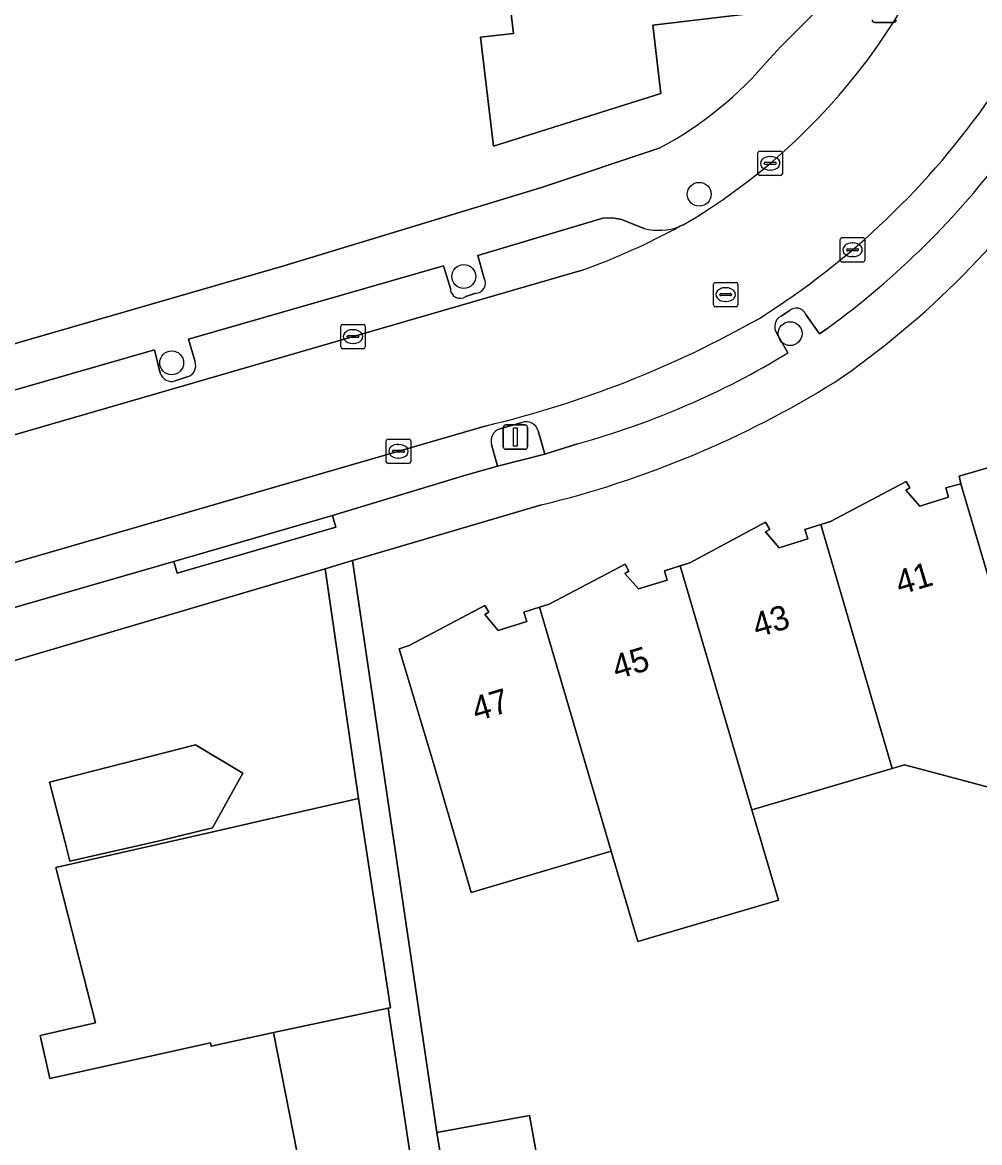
# Model space of a CAD drawing. Extents: x 162073 to 163043, y 381818 to 382561.
# Drawn here: x 162260.66 to 162299.86, y 382146.68 to 382192.54 of the extents above; entities that cross this region are included whole.
import ezdxf

# ---------------------------------------------------------------- set-up
doc = ezdxf.new("R2010")
doc.units = 0
for name, color, linetype in [('IMGEO_Boom', 7, 'Continuous'), ('IMGEO_Erf', 7, 'Continuous'), ('IMGEO_Kolk', 7, 'Continuous'), ('IMGEO_Lichtmast', 7, 'Continuous'), ('IMGEO_Muur', 7, 'Continuous'), ('IMGEO_Pand', 7, 'Continuous'), ('IMGEO_Pand_nummerreeks', 7, 'Continuous'), ('IMGEO_Parkeervlak_open', 7, 'Continuous'), ('IMGEO_Rijbaan_lokaal_open', 7, 'Continuous'), ('IMGEO_Rioolput', 7, 'Continuous'), ('IMGEO_Voetpad_open', 7, 'Continuous')]:
    doc.layers.add(name, color=color, linetype=linetype)

msp = doc.modelspace()

# ---------------------------------------------------------------- linework, layer by layer
at = {"layer": 'IMGEO_Boom'}
for centre in [(162288.382, 382185.504), (162278.738, 382182.14), (162292.101, 382179.799), (162266.777, 382178.604)]:
    msp.add_circle(centre, 0.489, dxfattribs=at)
at = {"layer": 'IMGEO_Erf'}
for points in [[(162291.442, 382193.014), (162286.476, 382192.432), (162286.804, 382189.631), (162279.951, 382187.472), (162279.419, 382191.93), (162280.769, 382192.091), (162280.076, 382197.9)], [(162236.032, 382194.331), (162236.077, 382190.974), (162235.425, 382190.965), (162235.42, 382191.337), (162233.119, 382191.306), (162228.119, 382191.239), (162228.035, 382190.302), (162233.035, 382190.28), (162236.166, 382190.266), (162236.138, 382183.747), (162238.173, 382183.738), (162238.169, 382182.952), (162238.166, 382182.285), (162236.176, 382182.293), (162236.133, 382172.488), (162236.539, 382172.497), (162271.369, 382182.576), (162281.921, 382185.786), (162286.744, 382187.39)], [(162291.27, 382191.067), (162291.729, 382191.555), (162294.216, 382194.067)], [(162300.322, 382161.206), (162296.788, 382162.148), (162296.287, 382162.001), (162290.541, 382160.309), (162291.63, 382156.611), (162285.86, 382154.913), (162284.775, 382158.612), (162279.048, 382156.926), (162277.528, 382162.112), (162276.096, 382166.89), (162276.505, 382167.027), (162279.604, 382168.673), (162279.768, 382168.397), (162279.597, 382168.295), (162280.146, 382167.652), (162281.32, 382168.016), (162281.201, 382168.398), (162281.844, 382168.597), (162282.237, 382168.719), (162285.347, 382170.359), (162285.503, 382170.08), (162285.332, 382169.978), (162285.9, 382169.346), (162287.074, 382169.71), (162286.955, 382170.092), (162287.601, 382170.292), (162288.002, 382170.416), (162291.088, 382172.086), (162291.269, 382171.78), (162291.098, 382171.678), (162291.648, 382171.03), (162292.822, 382171.394), (162292.703, 382171.776), (162293.367, 382171.987), (162293.762, 382172.113), (162296.858, 382173.745), (162297.012, 382173.489), (162296.841, 382173.387), (162297.418, 382172.742), (162298.592, 382173.106), (162298.473, 382173.488), (162299.095, 382173.651), (162299.027, 382173.957), (162305.132, 382175.749)], [(162281.921, 382172.79), (162274.181, 382170.505), (162277.634, 382147.099), (162281.436, 382147.787), (162281.87, 382145.389), (162278.034, 382144.695), (162278.256, 382143.362), (162286.673, 382145.169), (162286.151, 382133.858), (162285.743, 382120.214), (162270.814, 382116.639), (162273.811, 382109.919), (162274.855, 382110.397), (162277.07, 382111.511), (162278.212, 382112.054), (162280.011, 382110.569), (162306.275, 382142.38), (162304.387, 382143.929), (162306.947, 382147.046), (162309.46, 382150.106)], [(162272.715, 382142.172), (162270.951, 382151.182), (162268.394, 382150.634), (162268.361, 382150.771), (162261.788, 382149.305), (162261.386, 382151.067), (162263.662, 382151.586), (162262.038, 382157.942), (162268.649, 382159.45), (162270.606, 382159.896), (162274.421, 382160.767), (162273.065, 382170.176), (162227.958, 382156.861), (162234.089, 382156.644), (162234.167, 382158.091), (162236.544, 382158.033), (162236.584, 382158.348), (162240.576, 382158.168), (162240.399, 382153.172), (162240.258, 382149.21), (162238.919, 382149.247), (162238.909, 382148.867), (162238.815, 382145.272)]]:
    msp.add_lwpolyline(points, dxfattribs=at)
msp.add_lwpolyline([(162262.607, 382158.203), (162262.398, 382159.019), (162261.779, 382161.441), (162267.756, 382162.969), (162269.692, 382161.809), (162268.445, 382159.569), (162266.33, 382159.054)], close=True, dxfattribs=at)
for centre, radius, start, end in [((162279.586, 382200.825), 15.223, 298.049, 320.1329), ((162273.89, 382207.219), 35.585, 304.2832, 326.3417), ((162272.245, 382212.788), 41.152, 283.5999, 301.807)]:
    msp.add_arc(centre, radius, start, end, dxfattribs=at)
at = {"layer": 'IMGEO_Kolk'}
for p, q in [((162290.786, 382186.346), (162290.786, 382187.198)), ((162290.861, 382187.272), (162291.713, 382187.272)), ((162291.787, 382187.198), (162291.787, 382186.346)), ((162291.045, 382186.766), (162291.045, 382186.778)), ((162291.483, 382186.729), (162291.085, 382186.729)), ((162291.088, 382186.815), (162291.486, 382186.815)), ((162291.274, 382187.052), (162291.299, 382187.052)), ((162291.529, 382186.778), (162291.529, 382186.766)), ((162291.713, 382186.272), (162290.861, 382186.272)), ((162291.297, 382186.492), (162291.272, 382186.492)), ((162294.158, 382182.804), (162294.158, 382183.656)), ((162294.233, 382183.73), (162295.085, 382183.73)), ((162294.646, 382183.51), (162294.671, 382183.51)), ((162295.159, 382183.656), (162295.159, 382182.804)), ((162294.417, 382183.224), (162294.417, 382183.236)), ((162294.855, 382183.187), (162294.457, 382183.187)), ((162294.46, 382183.273), (162294.858, 382183.273)), ((162294.669, 382182.95), (162294.644, 382182.95)), ((162294.901, 382183.236), (162294.901, 382183.224)), ((162295.085, 382182.73), (162294.233, 382182.73)), ((162273.704, 382179.253), (162273.704, 382180.105)), ((162273.779, 382180.179), (162274.631, 382180.179)), ((162274.192, 382179.959), (162274.217, 382179.959)), ((162274.705, 382180.105), (162274.705, 382179.253)), ((162273.963, 382179.673), (162273.963, 382179.685)), ((162274.401, 382179.636), (162274.003, 382179.636)), ((162274.006, 382179.722), (162274.404, 382179.722)), ((162274.215, 382179.399), (162274.19, 382179.399)), ((162274.447, 382179.685), (162274.447, 382179.673)), ((162274.631, 382179.179), (162273.779, 382179.179)), ((162275.565, 382174.557), (162275.565, 382175.409)), ((162275.64, 382175.483), (162276.492, 382175.483)), ((162276.053, 382175.263), (162276.078, 382175.263)), ((162276.566, 382175.409), (162276.566, 382174.557)), ((162275.824, 382174.977), (162275.824, 382174.989)), ((162276.262, 382174.94), (162275.864, 382174.94)), ((162275.867, 382175.026), (162276.265, 382175.026)), ((162276.076, 382174.703), (162276.051, 382174.703)), ((162276.308, 382174.989), (162276.308, 382174.977)), ((162276.492, 382174.483), (162275.64, 382174.483))]:
    msp.add_line(p, q, dxfattribs=at)
for points in [[(162290.786, 382186.346), (162290.786, 382187.198)], [(162290.861, 382187.272), (162291.713, 382187.272)], [(162291.787, 382187.198), (162291.787, 382186.346)], [(162291.713, 382186.272), (162290.861, 382186.272)], [(162294.158, 382182.804), (162294.158, 382183.656)], [(162294.233, 382183.73), (162295.085, 382183.73)], [(162295.159, 382183.656), (162295.159, 382182.804)], [(162295.085, 382182.73), (162294.233, 382182.73)], [(162273.704, 382179.253), (162273.704, 382180.105)], [(162273.779, 382180.179), (162274.631, 382180.179)], [(162274.705, 382180.105), (162274.705, 382179.253)], [(162274.631, 382179.179), (162273.779, 382179.179)], [(162275.565, 382174.557), (162275.565, 382175.409)], [(162275.64, 382175.483), (162276.492, 382175.483)], [(162276.566, 382175.409), (162276.566, 382174.557)], [(162276.492, 382174.483), (162275.64, 382174.483)]]:
    msp.add_lwpolyline(points, dxfattribs=at)
for centre, radius, start, end in [((162290.863, 382187.196), 0.0765, 91.552, 178.448), ((162290.863, 382187.196), 0.0765, 91.552, 178.448), ((162291.711, 382187.196), 0.0765, 1.552, 88.448), ((162291.711, 382187.196), 0.0765, 1.552, 88.448), ((162291.085, 382186.775), 0.0403, 85.8775, 175.7526), ((162291.082, 382186.765), 0.0366, 178.938, 274.7102), ((162291.486, 382186.772), 0.043, 264.8664, 352.4533), ((162291.49, 382186.777), 0.0386, 1.7309, 96.639), ((162290.863, 382186.348), 0.0765, 181.552, 268.448), ((162290.863, 382186.348), 0.0765, 181.552, 268.448), ((162291.711, 382186.348), 0.0765, 271.552, 358.448), ((162291.711, 382186.348), 0.0765, 271.552, 358.448), ((162294.235, 382183.654), 0.0765, 91.552, 178.448), ((162294.235, 382183.654), 0.0765, 91.552, 178.448), ((162295.083, 382183.654), 0.0765, 1.552, 88.448), ((162295.083, 382183.654), 0.0765, 1.552, 88.448), ((162294.457, 382183.233), 0.0403, 85.8775, 175.7526), ((162294.454, 382183.223), 0.0366, 178.938, 274.7102), ((162294.858, 382183.23), 0.043, 264.8664, 352.4533), ((162294.862, 382183.235), 0.0386, 1.7309, 96.639), ((162294.235, 382182.806), 0.0765, 181.552, 268.448), ((162294.235, 382182.806), 0.0765, 181.552, 268.448), ((162295.083, 382182.806), 0.0765, 271.552, 358.448), ((162295.083, 382182.806), 0.0765, 271.552, 358.448), ((162273.781, 382180.103), 0.0765, 91.552, 178.448), ((162273.781, 382180.103), 0.0765, 91.552, 178.448), ((162274.629, 382180.103), 0.0765, 1.552, 88.448), ((162274.629, 382180.103), 0.0765, 1.552, 88.448), ((162274.003, 382179.682), 0.0403, 85.8775, 175.7526), ((162274, 382179.672), 0.0366, 178.938, 274.7102), ((162274.404, 382179.679), 0.043, 264.8664, 352.4533), ((162274.408, 382179.684), 0.0386, 1.7309, 96.639), ((162273.781, 382179.255), 0.0765, 181.552, 268.448), ((162273.781, 382179.255), 0.0765, 181.552, 268.448), ((162274.629, 382179.255), 0.0765, 271.552, 358.448), ((162274.629, 382179.255), 0.0765, 271.552, 358.448), ((162275.642, 382175.407), 0.0765, 91.552, 178.448), ((162275.642, 382175.407), 0.0765, 91.552, 178.448), ((162276.49, 382175.407), 0.0765, 1.552, 88.448), ((162276.49, 382175.407), 0.0765, 1.552, 88.448), ((162275.864, 382174.986), 0.0403, 85.8775, 175.7526), ((162275.861, 382174.976), 0.0366, 178.938, 274.7102), ((162276.265, 382174.983), 0.043, 264.8664, 352.4533), ((162276.269, 382174.988), 0.0386, 1.7309, 96.639), ((162275.642, 382174.559), 0.0765, 181.552, 268.448), ((162275.642, 382174.559), 0.0765, 181.552, 268.448), ((162276.49, 382174.559), 0.0765, 271.552, 358.448), ((162276.49, 382174.559), 0.0765, 271.552, 358.448)]:
    msp.add_arc(centre, radius, start, end, dxfattribs=at)
for centre, major_axis, ratio, start_param, end_param in [((162291.273, 382186.772), (-0.387, 0.002), 0.722429, 4.712389, 7.853982), ((162291.298, 382186.772), (-0.39, 0.002), 0.717154, 1.570796, 4.712389), ((162294.645, 382183.23), (-0.387, 0.002), 0.722429, 4.712389, 7.853982), ((162294.67, 382183.23), (-0.39, 0.002), 0.717154, 1.570796, 4.712389), ((162274.191, 382179.679), (-0.387, 0.002), 0.722429, 4.712389, 7.853982), ((162274.216, 382179.679), (-0.39, 0.002), 0.717154, 1.570796, 4.712389), ((162276.052, 382174.983), (-0.387, 0.002), 0.722429, 4.712389, 7.853982), ((162276.077, 382174.983), (-0.39, 0.002), 0.717154, 1.570796, 4.712389)]:
    msp.add_ellipse(centre, major_axis=major_axis, ratio=ratio, start_param=start_param, end_param=end_param, dxfattribs=at)
at = {"layer": 'IMGEO_Lichtmast'}
for p, q in [((162296.348, 382192.54), (162295.558, 382192.54)), ((162295.558, 382192.54), (162296.348, 382192.54)), ((162280.357, 382175.163), (162280.357, 382175.963)), ((162280.357, 382175.963), (162280.357, 382175.163)), ((162280.457, 382176.063), (162281.247, 382176.063)), ((162281.247, 382176.063), (162280.457, 382176.063)), ((162281.347, 382175.963), (162281.347, 382175.163)), ((162281.347, 382175.163), (162281.347, 382175.963)), ((162281.247, 382175.063), (162280.457, 382175.063)), ((162280.457, 382175.063), (162281.247, 382175.063))]:
    msp.add_line(p, q, dxfattribs=at)
msp.add_lwpolyline([(162280.777, 382175.938), (162280.927, 382175.938), (162280.927, 382175.188), (162280.777, 382175.188), (162280.777, 382175.938)], dxfattribs=at)
for centre, start, end in [((162295.558, 382192.64), 180, 270), ((162295.558, 382192.64), 180, 270), ((162296.348, 382192.64), 270, 0), ((162296.348, 382192.64), 270, 0), ((162280.457, 382175.963), 90, 180), ((162280.457, 382175.963), 90, 180), ((162281.247, 382175.963), 0, 90), ((162281.247, 382175.963), 360, 90), ((162280.457, 382175.163), 180, 270), ((162280.457, 382175.163), 180, 270), ((162281.247, 382175.163), 270, 0), ((162281.247, 382175.163), 270, 0)]:
    msp.add_arc(centre, 0.1, start, end, dxfattribs=at)
at = {"layer": 'IMGEO_Muur'}
for points in [[(162291.27, 382191.067), (162291.729, 382191.555)], [(162281.921, 382185.786), (162286.744, 382187.39)]]:
    msp.add_lwpolyline(points, dxfattribs=at)
msp.add_arc((162279.586, 382200.825), 15.223, 298.049, 320.1329, dxfattribs=at)
at = {"layer": 'IMGEO_Pand'}
for points in [[(162280.076, 382197.9), (162280.769, 382192.091), (162279.419, 382191.93), (162279.951, 382187.472), (162286.804, 382189.631), (162286.476, 382192.432), (162291.442, 382193.014), (162290.698, 382199.159)], [(162299.095, 382173.651), (162298.473, 382173.488), (162298.592, 382173.106), (162297.418, 382172.742), (162296.841, 382173.387), (162297.012, 382173.489), (162296.858, 382173.745), (162293.762, 382172.113), (162293.367, 382171.987), (162296.287, 382162.001), (162296.788, 382162.148), (162300.322, 382161.206), (162301.293, 382157.907), (162303.552, 382158.572), (162302.917, 382160.719)], [(162290.541, 382160.309), (162296.287, 382162.001), (162293.367, 382171.987), (162292.703, 382171.776), (162292.822, 382171.394), (162291.648, 382171.03), (162291.098, 382171.678), (162291.269, 382171.78), (162291.088, 382172.086), (162288.002, 382170.416), (162287.601, 382170.292)], [(162284.775, 382158.612), (162285.86, 382154.913), (162291.63, 382156.611), (162290.541, 382160.309), (162287.601, 382170.292), (162286.955, 382170.092), (162287.074, 382169.71), (162285.9, 382169.346), (162285.332, 382169.978), (162285.503, 382170.08), (162285.347, 382170.359), (162282.237, 382168.719), (162281.844, 382168.597)], [(162284.775, 382158.612), (162281.844, 382168.597), (162281.201, 382168.398), (162281.32, 382168.016), (162280.146, 382167.652), (162279.597, 382168.295), (162279.768, 382168.397), (162279.604, 382168.673), (162276.505, 382167.027), (162276.096, 382166.89), (162277.528, 382162.112), (162279.048, 382156.926)], [(162269.692, 382161.809), (162267.756, 382162.969), (162261.779, 382161.441), (162262.398, 382159.019), (162262.607, 382158.203), (162266.33, 382159.054), (162268.445, 382159.569)], [(162274.421, 382160.767), (162270.606, 382159.896), (162268.649, 382159.45), (162262.038, 382157.942), (162263.662, 382151.586), (162261.386, 382151.067), (162261.788, 382149.305), (162268.361, 382150.771), (162268.394, 382150.634), (162270.951, 382151.182), (162275.643, 382152.187), (162275.742, 382152.202)], [(162275.643, 382152.187), (162270.951, 382151.182), (162272.715, 382142.172), (162277.013, 382143.095)], [(162278.034, 382144.695), (162281.87, 382145.389), (162281.436, 382147.787), (162277.634, 382147.099)]]:
    msp.add_lwpolyline(points, close=True, dxfattribs=at)
msp.add_lwpolyline([(162305.132, 382175.749), (162299.027, 382173.957), (162299.095, 382173.651), (162302.917, 382160.719)], dxfattribs=at)
at = {"layer": 'IMGEO_Parkeervlak_open'}
for points in [[(162286.131, 382184.104), (162285.203, 382184.472), (162284.833, 382184.542), (162284.434, 382184.526), (162279.31, 382183.001), (162279.571, 382182.062)], [(162278.19, 382181.647), (162277.912, 382182.581), (162267.461, 382179.569), (162267.736, 382178.645)], [(162234.2, 382168.078), (162283.591, 382182.4)], [(162279.232, 382181.455), (162278.82, 382181.325)], [(162291.731, 382180.519), (162292.068, 382180.729)], [(162292.742, 382180.587), (162293.305, 382179.794), (162293.625, 382180.014)], [(162292.014, 382179.01), (162291.555, 382179.811)], [(162266.301, 382178.185), (162266.078, 382179.141), (162256.939, 382176.517), (162255.59, 382176.12), (162254.169, 382175.698), (162252.808, 382175.309), (162243.78, 382172.693), (162244.054, 382171.741)], [(162267.408, 382178.025), (162266.926, 382177.862)], [(162280.219, 382175.899), (162281.126, 382176.162)], [(162279.65, 382176.026), (162235.377, 382163.197)], [(162281.786, 382175.826), (162282.064, 382174.864), (162283.397, 382175.29)], [(162257.661, 382168.815), (162257.913, 382167.892), (162266.867, 382170.477), (162273.367, 382172.353), (162278.77, 382173.986), (162280.12, 382174.367), (162279.879, 382175.254)]]:
    msp.add_lwpolyline(points, dxfattribs=at)
for centre, radius, start, end in [((162273.261, 382208.32), 32.974, 302.2242, 325.2311), ((162273.222, 382208.064), 34.685, 306.0315, 323.3558), ((162274.49, 382208.016), 27.184, 289.5587, 298.7432), ((162286.726, 382186.386), 2.358, 255.3751, 290.7806), ((162279.218, 382181.861), 0.406, 271.9121, 29.7226), ((162278.581, 382181.636), 0.392, 178.3325, 307.5233), ((162292.357, 382180.428), 0.417, 22.3908, 133.8147), ((162269.721, 382217.733), 42.873, 283.3904, 299.5171), ((162291.966, 382180.085), 0.494, 118.4619, 213.618), ((162274.414, 382207.939), 33.862, 285.3841, 301.3161), ((162267.283, 382178.488), 0.479, 285.1089, 19.1306), ((162266.786, 382178.358), 0.515, 199.5842, 285.7559), ((162281.289, 382175.665), 0.523, 17.8976, 108.142), ((162280.366, 382175.409), 0.511, 106.734, 197.6758)]:
    msp.add_arc(centre, radius, start, end, dxfattribs=at)
at = {"layer": 'IMGEO_Rijbaan_lokaal_open'}
for points in [[(162287.722, 382184.248), (162287.563, 382184.181)], [(162283.591, 382182.4), (162234.2, 382168.078), (162234.082, 382168.021), (162230.116, 382166.894), (162230.814, 382164.492), (162231.517, 382162.075), (162235.377, 382163.197), (162279.65, 382176.026)]]:
    msp.add_lwpolyline(points, dxfattribs=at)
for centre, radius, start, end in [((162274.834, 382206.235), 25.486, 300.3766, 346.5102), ((162273.261, 382208.32), 32.974, 302.2242, 325.2311), ((162274.49, 382208.016), 27.184, 289.5587, 298.7432), ((162269.721, 382217.733), 42.873, 283.3904, 299.5171)]:
    msp.add_arc(centre, radius, start, end, dxfattribs=at)
at = {"layer": 'IMGEO_Rioolput'}
for p, q in [((162288.965, 382180.972), (162288.965, 382181.824)), ((162289.04, 382181.898), (162289.892, 382181.898)), ((162289.453, 382181.678), (162289.478, 382181.678)), ((162289.966, 382181.824), (162289.966, 382180.972)), ((162289.224, 382181.392), (162289.224, 382181.404)), ((162289.662, 382181.355), (162289.264, 382181.355)), ((162289.267, 382181.441), (162289.665, 382181.441)), ((162289.476, 382181.118), (162289.451, 382181.118)), ((162289.708, 382181.404), (162289.708, 382181.392)), ((162289.892, 382180.898), (162289.04, 382180.898))]:
    msp.add_line(p, q, dxfattribs=at)
for points in [[(162288.965, 382180.972), (162288.965, 382181.824)], [(162289.04, 382181.898), (162289.892, 382181.898)], [(162289.966, 382181.824), (162289.966, 382180.972)], [(162289.892, 382180.898), (162289.04, 382180.898)]]:
    msp.add_lwpolyline(points, dxfattribs=at)
for centre, radius, start, end in [((162289.042, 382181.822), 0.0765, 91.552, 178.448), ((162289.042, 382181.822), 0.0765, 91.552, 178.448), ((162289.89, 382181.822), 0.0765, 1.552, 88.448), ((162289.89, 382181.822), 0.0765, 1.552, 88.448), ((162289.264, 382181.401), 0.0403, 85.8775, 175.7526), ((162289.261, 382181.391), 0.0366, 178.938, 274.7102), ((162289.665, 382181.398), 0.043, 264.8664, 352.4533), ((162289.669, 382181.403), 0.0386, 1.7309, 96.639), ((162289.042, 382180.974), 0.0765, 181.552, 268.448), ((162289.042, 382180.974), 0.0765, 181.552, 268.448), ((162289.89, 382180.974), 0.0765, 271.552, 358.448), ((162289.89, 382180.974), 0.0765, 271.552, 358.448)]:
    msp.add_arc(centre, radius, start, end, dxfattribs=at)
for centre, major_axis, ratio, start_param, end_param in [((162289.452, 382181.398), (-0.387, 0.002), 0.722429, 4.712389, 7.853982), ((162289.477, 382181.398), (-0.39, 0.002), 0.717154, 1.570796, 4.712389)]:
    msp.add_ellipse(centre, major_axis=major_axis, ratio=ratio, start_param=start_param, end_param=end_param, dxfattribs=at)
at = {"layer": 'IMGEO_Voetpad_open'}
for points in [[(162294.216, 382194.067), (162291.729, 382191.555), (162291.27, 382191.067)], [(162286.744, 382187.39), (162281.921, 382185.786), (162271.369, 382182.576), (162236.539, 382172.497), (162236.133, 382172.488), (162232.146, 382171.383), (162228.169, 382170.248), (162230.116, 382166.894), (162234.082, 382168.021), (162234.2, 382168.078)], [(162279.571, 382182.062), (162279.31, 382183.001), (162284.434, 382184.526), (162284.833, 382184.542), (162285.203, 382184.472), (162286.131, 382184.104)], [(162287.563, 382184.181), (162287.722, 382184.248)], [(162267.736, 382178.645), (162267.461, 382179.569), (162277.912, 382182.581)], [(162277.912, 382182.581), (162278.19, 382181.647)], [(162278.82, 382181.325), (162279.232, 382181.455)], [(162292.068, 382180.729), (162291.731, 382180.519)], [(162293.625, 382180.014), (162293.305, 382179.794), (162292.742, 382180.587)], [(162291.555, 382179.811), (162292.014, 382179.01)], [(162244.054, 382171.741), (162243.78, 382172.693), (162252.808, 382175.309), (162254.169, 382175.698), (162255.59, 382176.12), (162256.939, 382176.517), (162266.078, 382179.141), (162266.301, 382178.185)], [(162266.926, 382177.862), (162267.408, 382178.025)], [(162281.126, 382176.162), (162280.219, 382175.899)], [(162279.879, 382175.254), (162280.12, 382174.367), (162282.064, 382174.864), (162281.786, 382175.826)], [(162283.397, 382175.29), (162282.064, 382174.864), (162280.12, 382174.367), (162278.77, 382173.986), (162273.367, 382172.353), (162273.505, 382171.873), (162267.005, 382169.997), (162266.867, 382170.477), (162257.913, 382167.892), (162257.661, 382168.815)], [(162273.065, 382170.176), (162274.181, 382170.505), (162281.921, 382172.79)], [(162235.377, 382163.197), (162231.517, 382162.075), (162227.958, 382156.861), (162273.065, 382170.176)]]:
    msp.add_lwpolyline(points, dxfattribs=at)
for points in [[(162273.367, 382172.353), (162266.867, 382170.477), (162267.005, 382169.997), (162273.505, 382171.873)], [(162274.181, 382170.505), (162273.065, 382170.176), (162274.421, 382160.767), (162275.742, 382152.202), (162275.643, 382152.187), (162277.013, 382143.095), (162278.256, 382143.362), (162278.034, 382144.695), (162277.634, 382147.099)]]:
    msp.add_lwpolyline(points, close=True, dxfattribs=at)
for centre, radius, start, end in [((162274.834, 382206.235), 25.486, 300.3766, 346.5102), ((162279.586, 382200.825), 15.223, 298.049, 320.1329), ((162273.222, 382208.064), 34.685, 306.0315, 323.3558), ((162273.89, 382207.219), 35.585, 304.2832, 326.3417), ((162286.726, 382186.386), 2.358, 255.3751, 290.7806), ((162279.218, 382181.861), 0.406, 271.9121, 29.7226), ((162278.581, 382181.636), 0.392, 178.3325, 307.5233), ((162292.357, 382180.428), 0.417, 22.3908, 133.8147), ((162291.966, 382180.085), 0.494, 118.4619, 213.618), ((162274.414, 382207.939), 33.862, 285.3841, 301.3161), ((162267.283, 382178.488), 0.479, 285.1089, 19.1306), ((162266.786, 382178.358), 0.515, 199.5842, 285.7559), ((162272.245, 382212.788), 41.152, 283.5999, 301.807), ((162281.289, 382175.665), 0.523, 17.8976, 108.142), ((162280.366, 382175.409), 0.511, 106.734, 197.6758)]:
    msp.add_arc(centre, radius, start, end, dxfattribs=at)

# ---------------------------------------------------------------- texts
at = {"layer": 'IMGEO_Pand_nummerreeks'}
for s, rotation, p in [('41', 16.6215, (162296.597, 382169.094)), ('43', 16.621, (162290.742, 382167.347)), ('45', 16.621, (162284.996, 382165.632)), ('47', 16.621, (162279.251, 382163.917))]:
    msp.add_text(s, height=1, rotation=rotation, dxfattribs=at).set_placement(p)

doc.saveas('drawing.dxf')
